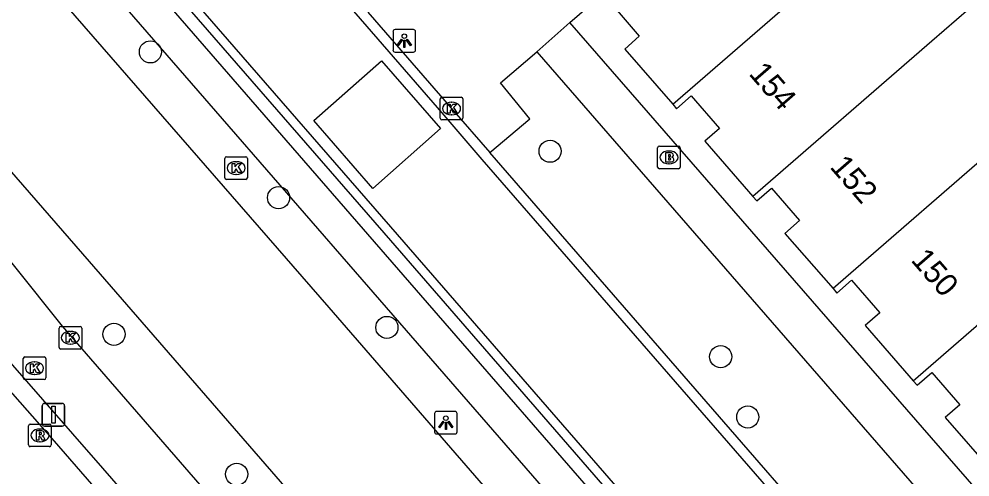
# Model space of a CAD drawing. Extents: x 155888 to 156864, y 383882 to 384671.
# Drawn here: x 156296.75 to 156338.76, y 384282.29 to 384302.54 of the extents above; entities that cross this region are included whole.
import ezdxf

# ---------------------------------------------------------------- set-up
doc = ezdxf.new("R2010")
doc.units = 0
for name, color, linetype in [('IMGEO_Berm_groen', 7, 'Continuous'), ('IMGEO_Boom', 7, 'Continuous'), ('IMGEO_Brandkraan', 7, 'Continuous'), ('IMGEO_Fietspad_gesloten', 7, 'Continuous'), ('IMGEO_Greppel_droge_sloot', 7, 'Continuous'), ('IMGEO_Kolk', 7, 'Continuous'), ('IMGEO_Lichtpunt', 7, 'Continuous'), ('IMGEO_OVBaan_gesloten', 7, 'Continuous'), ('IMGEO_Pand', 7, 'Continuous'), ('IMGEO_Pand_nummerreeks', 7, 'Continuous'), ('IMGEO_Rijbaan_lokaal_gesloten', 7, 'Continuous'), ('IMGEO_Rijbaan_lokaal_open', 7, 'Continuous'), ('IMGEO_Rioolput', 7, 'Continuous'), ('IMGEO_Verkeersbordpaal', 7, 'Continuous'), ('IMGEO_Voetpad_open', 7, 'Continuous')]:
    doc.layers.add(name, color=color, linetype=linetype)

msp = doc.modelspace()

# ---------------------------------------------------------------- linework, layer by layer
at = {"layer": 'IMGEO_Berm_groen'}
msp.add_lwpolyline([(156364.691, 384230.078), (156347.548, 384250), (156269.795, 384339.498), (156265.985, 384345.065), (156270.967, 384340.448), (156349.508, 384250), (156365.892, 384231.132)], dxfattribs=at)
at = {"layer": 'IMGEO_Boom'}
for centre in [(156302.556, 384301.088), (156320.212, 384296.696), (156308.214, 384294.643), (156313, 384288.904), (156300.945, 384288.602), (156327.75, 384287.611), (156328.945, 384284.946), (156306.368, 384282.417)]:
    msp.add_circle(centre, 0.489, dxfattribs=at)
at = {"layer": 'IMGEO_Brandkraan'}
for p, q in [((156324.963, 384295.995), (156324.963, 384296.847)), ((156325.038, 384296.921), (156325.89, 384296.921)), ((156325.964, 384296.847), (156325.964, 384295.995)), ((156325.451, 384296.701), (156325.476, 384296.701)), ((156325.89, 384295.921), (156325.038, 384295.921)), ((156325.474, 384296.141), (156325.449, 384296.141))]:
    msp.add_line(p, q, dxfattribs=at)
for points in [[(156324.963, 384295.995), (156324.963, 384296.847)], [(156325.038, 384296.921), (156325.89, 384296.921)], [(156325.964, 384296.847), (156325.964, 384295.995)], [(156325.311, 384296.621), (156325.311, 384296.221), (156325.524, 384296.221)], [(156325.542, 384296.621), (156325.311, 384296.621)], [(156325.49, 384296.54), (156325.436, 384296.54), (156325.436, 384296.464)], [(156325.436, 384296.464), (156325.489, 384296.464)], [(156325.498, 384296.388), (156325.436, 384296.388), (156325.436, 384296.307)], [(156325.436, 384296.307), (156325.498, 384296.307)], [(156325.89, 384295.921), (156325.038, 384295.921)]]:
    msp.add_lwpolyline(points, dxfattribs=at)
for centre, radius, start, end in [((156325.04, 384296.845), 0.0765, 91.552, 178.448), ((156325.04, 384296.845), 0.0765, 91.552, 178.448), ((156325.888, 384296.845), 0.0765, 1.552, 88.448), ((156325.888, 384296.845), 0.0765, 1.552, 88.448), ((156325.491, 384296.502), 0.0379, 267.8285, 90.9355), ((156325.499, 384296.347), 0.0404, 269.8759, 90.5077), ((156325.546, 384296.476), 0.145, 59.4692, 91.5367), ((156325.571, 384296.523), 0.0922, 285.5137, 58.1501), ((156325.576, 384296.331), 0.105, 301.3115, 78.989), ((156325.04, 384295.997), 0.0765, 181.552, 268.448), ((156325.04, 384295.997), 0.0765, 181.552, 268.448), ((156325.53, 384296.472), 0.251, 268.6676, 293.5347), ((156325.888, 384295.997), 0.0765, 271.552, 358.448), ((156325.888, 384295.997), 0.0765, 271.552, 358.448)]:
    msp.add_arc(centre, radius, start, end, dxfattribs=at)
for centre, major_axis, ratio, start_param, end_param in [((156325.45, 384296.421), (-0.387, 0.002), 0.722429, 4.712389, 7.853982), ((156325.475, 384296.421), (-0.39, 0.002), 0.717154, 1.570796, 4.712389)]:
    msp.add_ellipse(centre, major_axis=major_axis, ratio=ratio, start_param=start_param, end_param=end_param, dxfattribs=at)
at = {"layer": 'IMGEO_Fietspad_gesloten'}
msp.add_lwpolyline([(156249.797, 384339.996), (156255.055, 384333.785), (156258.691, 384329.477), (156261.912, 384325.993), (156263.306, 384324.351), (156280.478, 384304.105), (156290.275, 384292.985), (156298.297, 384283.879), (156305.293, 384275.816), (156311.875, 384268.489), (156315.179, 384264.541), (156318.171, 384261.203), (156320.09, 384258.879), (156321.923, 384256.464), (156326.364, 384251.411), (156332.796, 384244.497), (156335.908, 384240.888), (156338.817, 384237.517)], dxfattribs=at)
at = {"layer": 'IMGEO_Greppel_droge_sloot'}
msp.add_lwpolyline([(156368.15, 384206.984), (156368.644, 384207.432), (156368.479, 384208.305), (156348.499, 384230.919), (156348.753, 384231.201), (156332.451, 384250), (156298.666, 384288.958), (156288.071, 384302.223), (156284.501, 384306.304), (156253.839, 384342.093), (156250.888, 384339.475), (156281.665, 384304.177), (156300.438, 384282.682), (156328.888, 384250), (156346.712, 384229.424), (156347.42, 384229.84), (156366.826, 384207.656), (156368.15, 384206.984)], dxfattribs=at)
at = {"layer": 'IMGEO_Kolk'}
for p, q in [((156315.358, 384298.156), (156315.358, 384299.008)), ((156315.433, 384299.082), (156316.285, 384299.082)), ((156315.846, 384298.862), (156315.871, 384298.862)), ((156316.359, 384299.008), (156316.359, 384298.156)), ((156316.285, 384298.082), (156315.433, 384298.082)), ((156315.869, 384298.302), (156315.844, 384298.302)), ((156305.841, 384295.524), (156305.841, 384296.376)), ((156305.916, 384296.45), (156306.768, 384296.45)), ((156306.842, 384296.376), (156306.842, 384295.524)), ((156306.329, 384296.23), (156306.354, 384296.23)), ((156306.768, 384295.45), (156305.916, 384295.45)), ((156306.352, 384295.67), (156306.327, 384295.67)), ((156298.519, 384288.025), (156298.519, 384288.877)), ((156298.594, 384288.951), (156299.446, 384288.951)), ((156299.007, 384288.731), (156299.032, 384288.731)), ((156299.52, 384288.877), (156299.52, 384288.025)), ((156299.446, 384287.951), (156298.594, 384287.951)), ((156299.03, 384288.171), (156299.005, 384288.171)), ((156296.934, 384286.677), (156296.934, 384287.529)), ((156297.009, 384287.603), (156297.861, 384287.603)), ((156297.935, 384287.529), (156297.935, 384286.677)), ((156297.422, 384287.383), (156297.447, 384287.383)), ((156297.445, 384286.823), (156297.42, 384286.823)), ((156297.861, 384286.603), (156297.009, 384286.603))]:
    msp.add_line(p, q, dxfattribs=at)
for points in [[(156315.358, 384298.156), (156315.358, 384299.008)], [(156315.433, 384299.082), (156316.285, 384299.082)], [(156316.359, 384299.008), (156316.359, 384298.156)], [(156315.679, 384298.782), (156315.802, 384298.782), (156315.802, 384298.631), (156315.932, 384298.782), (156316.096, 384298.782), (156315.95, 384298.631), (156316.103, 384298.382), (156315.951, 384298.382), (156315.866, 384298.546), (156315.802, 384298.479), (156315.802, 384298.382), (156315.679, 384298.382), (156315.679, 384298.782)], [(156316.285, 384298.082), (156315.433, 384298.082)], [(156305.841, 384295.524), (156305.841, 384296.376)], [(156305.916, 384296.45), (156306.768, 384296.45)], [(156306.842, 384296.376), (156306.842, 384295.524)], [(156306.162, 384296.15), (156306.285, 384296.15), (156306.285, 384295.999), (156306.415, 384296.15), (156306.579, 384296.15), (156306.433, 384295.999), (156306.586, 384295.75), (156306.434, 384295.75), (156306.349, 384295.914), (156306.285, 384295.847), (156306.285, 384295.75), (156306.162, 384295.75), (156306.162, 384296.15)], [(156306.768, 384295.45), (156305.916, 384295.45)], [(156298.519, 384288.025), (156298.519, 384288.877)], [(156298.594, 384288.951), (156299.446, 384288.951)], [(156299.52, 384288.877), (156299.52, 384288.025)], [(156298.84, 384288.651), (156298.963, 384288.651), (156298.963, 384288.5), (156299.093, 384288.651), (156299.257, 384288.651), (156299.111, 384288.5), (156299.264, 384288.251), (156299.112, 384288.251), (156299.027, 384288.415), (156298.963, 384288.348), (156298.963, 384288.251), (156298.84, 384288.251), (156298.84, 384288.651)], [(156299.446, 384287.951), (156298.594, 384287.951)], [(156296.934, 384286.677), (156296.934, 384287.529)], [(156297.009, 384287.603), (156297.861, 384287.603)], [(156297.935, 384287.529), (156297.935, 384286.677)], [(156297.255, 384287.303), (156297.378, 384287.303), (156297.378, 384287.152), (156297.508, 384287.303), (156297.672, 384287.303), (156297.526, 384287.152), (156297.679, 384286.903), (156297.527, 384286.903), (156297.442, 384287.067), (156297.378, 384287), (156297.378, 384286.903), (156297.255, 384286.903), (156297.255, 384287.303)], [(156297.861, 384286.603), (156297.009, 384286.603)]]:
    msp.add_lwpolyline(points, dxfattribs=at)
for centre, start, end in [((156315.435, 384299.006), 91.552, 178.448), ((156315.435, 384299.006), 91.552, 178.448), ((156316.283, 384299.006), 1.552, 88.448), ((156316.283, 384299.006), 1.552, 88.448), ((156315.435, 384298.158), 181.552, 268.448), ((156315.435, 384298.158), 181.552, 268.448), ((156316.283, 384298.158), 271.552, 358.448), ((156316.283, 384298.158), 271.552, 358.448), ((156305.918, 384296.374), 91.552, 178.448), ((156305.918, 384296.374), 91.552, 178.448), ((156306.766, 384296.374), 1.552, 88.448), ((156306.766, 384296.374), 1.552, 88.448), ((156305.918, 384295.526), 181.552, 268.448), ((156305.918, 384295.526), 181.552, 268.448), ((156306.766, 384295.526), 271.552, 358.448), ((156306.766, 384295.526), 271.552, 358.448), ((156298.596, 384288.875), 91.552, 178.448), ((156298.596, 384288.875), 91.552, 178.448), ((156299.444, 384288.875), 1.552, 88.448), ((156299.444, 384288.875), 1.552, 88.448), ((156298.596, 384288.027), 181.552, 268.448), ((156298.596, 384288.027), 181.552, 268.448), ((156299.444, 384288.027), 271.552, 358.448), ((156299.444, 384288.027), 271.552, 358.448), ((156297.011, 384287.527), 91.552, 178.448), ((156297.011, 384287.527), 91.552, 178.448), ((156297.859, 384287.527), 1.552, 88.448), ((156297.859, 384287.527), 1.552, 88.448), ((156297.011, 384286.679), 181.552, 268.448), ((156297.011, 384286.679), 181.552, 268.448), ((156297.859, 384286.679), 271.552, 358.448), ((156297.859, 384286.679), 271.552, 358.448)]:
    msp.add_arc(centre, 0.0765, start, end, dxfattribs=at)
for centre, major_axis, ratio, start_param, end_param in [((156315.845, 384298.582), (-0.387, 0.002), 0.722429, 4.712389, 7.853982), ((156315.87, 384298.582), (-0.39, 0.002), 0.717154, 1.570796, 4.712389), ((156306.328, 384295.95), (-0.387, 0.002), 0.722429, 4.712389, 7.853982), ((156306.353, 384295.95), (-0.39, 0.002), 0.717154, 1.570796, 4.712389), ((156299.006, 384288.451), (-0.387, 0.002), 0.722429, 4.712389, 7.853982), ((156299.031, 384288.451), (-0.39, 0.002), 0.717154, 1.570796, 4.712389), ((156297.421, 384287.103), (-0.387, 0.002), 0.722429, 4.712389, 7.853982), ((156297.446, 384287.103), (-0.39, 0.002), 0.717154, 1.570796, 4.712389)]:
    msp.add_ellipse(centre, major_axis=major_axis, ratio=ratio, start_param=start_param, end_param=end_param, dxfattribs=at)
at = {"layer": 'IMGEO_Lichtpunt'}
for p, q in [((156313.272, 384301.981), (156313.272, 384301.174)), ((156313.272, 384301.981), (156313.272, 384301.174)), ((156314.174, 384302.076), (156313.366, 384302.076)), ((156314.174, 384302.076), (156313.366, 384302.076)), ((156314.268, 384301.174), (156314.268, 384301.981)), ((156314.268, 384301.174), (156314.268, 384301.981)), ((156313.366, 384301.08), (156314.174, 384301.08)), ((156313.366, 384301.08), (156314.174, 384301.08)), ((156315.108, 384285.097), (156315.108, 384284.29)), ((156315.108, 384285.097), (156315.108, 384284.29)), ((156316.01, 384285.192), (156315.202, 384285.192)), ((156316.01, 384285.192), (156315.202, 384285.192)), ((156316.104, 384284.29), (156316.104, 384285.097)), ((156316.104, 384284.29), (156316.104, 384285.097)), ((156315.202, 384284.196), (156316.01, 384284.196)), ((156315.202, 384284.196), (156316.01, 384284.196))]:
    msp.add_line(p, q, dxfattribs=at)
for points in [[(156313.646, 384301.645), (156313.685, 384301.617), (156313.497, 384301.355), (156313.459, 384301.382), (156313.646, 384301.645)], [(156313.748, 384301.597), (156313.795, 384301.597), (156313.795, 384301.275), (156313.748, 384301.275), (156313.748, 384301.597)], [(156313.858, 384301.617), (156313.896, 384301.644), (156314.083, 384301.382), (156314.044, 384301.354), (156313.858, 384301.617)], [(156315.482, 384284.761), (156315.521, 384284.733), (156315.333, 384284.471), (156315.295, 384284.498), (156315.482, 384284.761)], [(156315.584, 384284.713), (156315.631, 384284.713), (156315.631, 384284.391), (156315.584, 384284.391), (156315.584, 384284.713)], [(156315.694, 384284.733), (156315.732, 384284.76), (156315.919, 384284.498), (156315.88, 384284.47), (156315.694, 384284.733)]]:
    msp.add_lwpolyline(points, dxfattribs=at)
for centre in [(156313.771, 384301.779), (156315.607, 384284.895)]:
    msp.add_circle(centre, 0.0994, dxfattribs=at)
for centre, start, end in [((156313.366, 384301.981), 90, 180), ((156313.366, 384301.981), 90, 180), ((156314.174, 384301.981), 0, 90), ((156314.174, 384301.981), 0, 90), ((156313.366, 384301.174), 180, 270), ((156313.366, 384301.174), 180, 270), ((156314.174, 384301.174), 270, 0), ((156314.174, 384301.174), 270, 360), ((156315.202, 384285.097), 90, 180), ((156315.202, 384285.097), 90, 180), ((156316.01, 384285.097), 0, 90), ((156316.01, 384285.097), 0, 90), ((156315.202, 384284.29), 180, 270), ((156315.202, 384284.29), 180, 270), ((156316.01, 384284.29), 270, 0), ((156316.01, 384284.29), 270, 360)]:
    msp.add_arc(centre, 0.0946, start, end, dxfattribs=at)
at = {"layer": 'IMGEO_OVBaan_gesloten'}
for points in [[(156363.627, 384228.639), (156361.513, 384231.125), (156360.68, 384232.052), (156360.575, 384231.973), (156353.442, 384240.167), (156344.918, 384250), (156310.449, 384289.788), (156259.398, 384348.45)], [(156254.404, 384344.112), (156299.846, 384291.826), (156336.14, 384250), (156374.404, 384205.959), (156378.343, 384201.4)]]:
    msp.add_lwpolyline(points, dxfattribs=at)
at = {"layer": 'IMGEO_Pand'}
for points in [[(156325.627, 384298.774), (156333.54, 384305.643), (156336.259, 384308.003)], [(156339.804, 384303.928), (156337.082, 384301.566), (156329.171, 384294.7)], [(156322.365, 384303.512), (156322.748, 384303.082), (156322.904, 384303.222), (156324.152, 384301.776), (156323.507, 384301.211), (156325.627, 384298.774)], [(156343.342, 384299.859), (156340.62, 384297.494), (156332.713, 384290.623)], [(156325.627, 384298.774), (156325.802, 384298.573), (156326.451, 384299.138), (156327.692, 384297.705), (156327.044, 384297.139), (156329.171, 384294.7)], [(156329.171, 384294.7), (156329.343, 384294.503), (156329.991, 384295.068), (156331.232, 384293.627), (156330.584, 384293.062), (156332.713, 384290.623)], [(156336.255, 384286.547), (156344.163, 384293.417)], [(156332.713, 384290.623), (156332.885, 384290.426), (156333.533, 384290.992), (156334.776, 384289.556), (156334.128, 384288.991), (156336.255, 384286.547)], [(156336.255, 384286.547), (156336.423, 384286.354), (156337.072, 384286.919), (156338.312, 384285.482), (156337.664, 384284.917), (156339.795, 384282.471)]]:
    msp.add_lwpolyline(points, dxfattribs=at)
at = {"layer": 'IMGEO_Rijbaan_lokaal_gesloten'}
for points in [[(156268.182, 384354.901), (156268.706, 384354.213), (156268.937, 384353.913), (156270.932, 384350.999), (156272.094, 384349.06), (156272.56, 384348.305), (156273.043, 384347.563), (156273.546, 384346.832), (156274.066, 384346.114), (156274.603, 384345.409), (156275.158, 384344.718), (156311.817, 384302.54), (156315.512, 384298.282), (156317.194, 384296.335), (156350.366, 384258.146), (156355.834, 384251.857), (156357.459, 384250), (156390.184, 384212.221), (156390.405, 384211.984), (156390.515, 384211.858)], [(156386.787, 384208.599), (156386.636, 384208.775), (156350.811, 384250), (156347.958, 384253.282), (156313.464, 384293.017), (156272.441, 384340.175), (156271.109, 384341.853), (156269.835, 384343.577), (156268.621, 384345.343), (156264.92, 384350.887), (156264.101, 384351.847)]]:
    msp.add_lwpolyline(points, dxfattribs=at)
at = {"layer": 'IMGEO_Rijbaan_lokaal_open'}
for points in [[(156272.151, 384339.898), (156313.168, 384292.747), (156347.631, 384252.995), (156350.238, 384250), (156366.569, 384231.232)], [(156312.164, 384302.842), (156315.86, 384298.583), (156317.542, 384296.636)], [(156312.374, 384295.04), (156309.767, 384298.057), (156312.758, 384300.686), (156315.376, 384297.693), (156312.374, 384295.04)], [(156350.713, 384258.448), (156317.542, 384296.636)]]:
    msp.add_lwpolyline(points, dxfattribs=at)
at = {"layer": 'IMGEO_Rioolput'}
for p, q in [((156297.174, 384283.709), (156297.174, 384284.561)), ((156297.249, 384284.635), (156298.101, 384284.635)), ((156298.175, 384284.561), (156298.175, 384283.709)), ((156297.662, 384284.415), (156297.687, 384284.415)), ((156297.685, 384283.855), (156297.66, 384283.855)), ((156298.101, 384283.635), (156297.249, 384283.635))]:
    msp.add_line(p, q, dxfattribs=at)
for points in [[(156297.174, 384283.709), (156297.174, 384284.561)], [(156297.249, 384284.635), (156298.101, 384284.635)], [(156298.175, 384284.561), (156298.175, 384283.709)], [(156297.763, 384284.333), (156297.511, 384284.335), (156297.511, 384283.935)], [(156297.689, 384284.254), (156297.635, 384284.254), (156297.635, 384284.173)], [(156297.635, 384284.173), (156297.687, 384284.173)], [(156297.511, 384283.935), (156297.635, 384283.935), (156297.635, 384284.097), (156297.646, 384284.097)], [(156297.693, 384284.068), (156297.764, 384283.935), (156297.904, 384283.935), (156297.839, 384284.061)], [(156298.101, 384283.635), (156297.249, 384283.635)]]:
    msp.add_lwpolyline(points, dxfattribs=at)
for centre, radius, start, end in [((156297.251, 384284.559), 0.0765, 91.552, 178.448), ((156297.251, 384284.559), 0.0765, 91.552, 178.448), ((156298.099, 384284.559), 0.0765, 1.552, 88.448), ((156298.099, 384284.559), 0.0765, 1.552, 88.448), ((156297.671, 384284.362), 0.19, 274.7715, 282.9687), ((156297.695, 384284.158), 0.0964, 77.0061, 93.1865), ((156297.709, 384284.215), 0.0378, 276.6634, 79.6772), ((156297.762, 384284.223), 0.109, 350.3612, 89.416), ((156297.76, 384284.223), 0.112, 277.5842, 350.9817), ((156297.744, 384284.008), 0.108, 29.5134, 73.7905), ((156297.251, 384283.711), 0.0765, 181.552, 268.448), ((156297.251, 384283.711), 0.0765, 181.552, 268.448), ((156297.645, 384284.044), 0.0533, 26.0293, 88.6989), ((156298.099, 384283.711), 0.0765, 271.552, 358.448), ((156298.099, 384283.711), 0.0765, 271.552, 358.448)]:
    msp.add_arc(centre, radius, start, end, dxfattribs=at)
for centre, major_axis, ratio, start_param, end_param in [((156297.661, 384284.135), (-0.387, 0.002), 0.722429, 4.712389, 7.853982), ((156297.686, 384284.135), (-0.39, 0.002), 0.717154, 1.570796, 4.712389)]:
    msp.add_ellipse(centre, major_axis=major_axis, ratio=ratio, start_param=start_param, end_param=end_param, dxfattribs=at)
at = {"layer": 'IMGEO_Verkeersbordpaal'}
for p, q in [((156297.773, 384284.644), (156297.773, 384285.444)), ((156297.773, 384285.444), (156297.773, 384284.644)), ((156297.873, 384285.544), (156298.663, 384285.544)), ((156298.663, 384285.544), (156297.873, 384285.544)), ((156298.763, 384285.444), (156298.763, 384284.644)), ((156298.763, 384284.644), (156298.763, 384285.444)), ((156298.663, 384284.544), (156297.873, 384284.544)), ((156297.873, 384284.544), (156298.663, 384284.544))]:
    msp.add_line(p, q, dxfattribs=at)
msp.add_lwpolyline([(156298.193, 384285.419), (156298.343, 384285.419), (156298.343, 384284.669), (156298.193, 384284.669), (156298.193, 384285.419)], dxfattribs=at)
for centre, start, end in [((156297.873, 384285.444), 90, 180), ((156297.873, 384285.444), 90, 180), ((156298.663, 384285.444), 0, 90), ((156298.663, 384285.444), 360, 90), ((156297.873, 384284.644), 180, 270), ((156297.873, 384284.644), 180, 270), ((156298.663, 384284.644), 270, 0), ((156298.663, 384284.644), 270, 0)]:
    msp.add_arc(centre, 0.1, start, end, dxfattribs=at)
at = {"layer": 'IMGEO_Voetpad_open'}
for points in [[(156321.082, 384302.387), (156322.365, 384303.512)], [(156319.627, 384301.093), (156321.082, 384302.387)], [(156356.906, 384261.209), (156321.082, 384302.387)], [(156317.542, 384296.636), (156319.318, 384298.134), (156318.014, 384299.719), (156319.627, 384301.093)], [(156319.627, 384301.093), (156355.418, 384259.893)]]:
    msp.add_lwpolyline(points, dxfattribs=at)

# ---------------------------------------------------------------- texts
at = {"layer": 'IMGEO_Pand_nummerreeks'}
for s, p in [('154', (156328.956, 384300.103)), ('152', (156332.533, 384295.986)), ('150', (156336.116, 384291.865))]:
    msp.add_text(s, height=1, rotation=310.9949, dxfattribs=at).set_placement(p)

doc.saveas('drawing.dxf')
